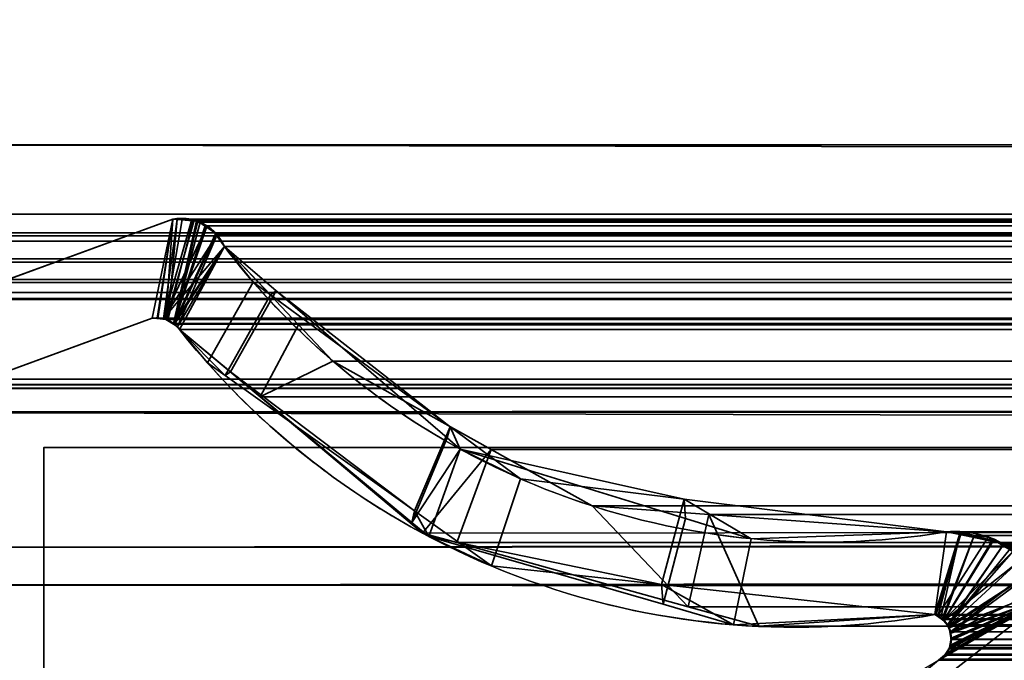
# Model space of a CAD drawing. Header units: millimetres. Extents: x -603 to 3703, y -120 to 249.
# Tile 882 of 1056: x 2491 to 2499, y -2 to 4. Entities that reach past the tile are written whole.
import ezdxf

# ---------------------------------------------------------------- set-up
doc = ezdxf.new("R2010")
doc.units = ezdxf.units.MM
doc.layers.add('151', color=7, linetype='Continuous', true_color=0xffffff)

# ---------------------------------------------------------------- blocks, each defined once
blk = doc.blocks.new('UG_SURFACE_003')
at = {"layer": '151', "color": 252, "linetype": 'Continuous', "lineweight": 35}
for points in [[(3702.5001, -30, 2213.0001), (3702.5001, 229.8, 2213.0001), (2297.4999, 229.8, 2213.0001), (2297.4999, -30, 2213.0001)], [(2447.5, -30, 2063), (2447.5, 229.8, 2063), (3552.5, 229.8, 2063), (3552.5, -30, 2063)]]:
    blk.add_3dface(points, dxfattribs=at)
blk = doc.blocks.new('UG_SURFACE_161')
at = {"layer": '151', "color": 43, "linetype": 'Continuous', "lineweight": 35}
for points in [[(2490.9999, 0, 2017), (2490.9999, -49, 2017), (3509.0001, -49, 2017), (3509.0001, 0, 2017)], [(2490.9999, 0, 2), (2530, 0, 951.5), (2556, 0, 948)], [(2556, 0, 948), (2582, 0, 951.5), (3509.0001, 0, 2), (2490.9999, 0, 2)], [(2490.9999, 0, 2), (2490.9999, 0, 2017), (2530, 0, 1186.5), (2530, 0, 951.5)], [(2490.9999, 0, 2017), (2556, 0, 1190.0001), (2530, 0, 1186.5)], [(2582, 0, 1186.5), (2556, 0, 1190.0001), (2490.9999, 0, 2017), (3509.0001, 0, 2017)], [(2490.9999, 0, 2017), (2490.9999, 0, 2), (2490.9999, -19.5, 23.5), (2490.9999, -19.5, 24.884)], [(2490.9999, -49, 2017), (2490.9999, 0, 2017), (2490.9999, -20.7324, 30.5), (2490.9999, -33.2676, 30.5)], [(2490.9999, -20.7324, 30.5), (2490.9999, 0, 2017), (2490.9999, -19.5, 24.884)], [(2490.9999, 0, 2), (3509.0001, 0, 2), (3509.0001, -2), (2490.9999, -2)], [(2490.9999, -19.5, 23.5), (2490.9999, 0, 2), (2490.9999, -2), (2490.9999, -23.5, 12.5)]]:
    blk.add_3dface(points, dxfattribs=at)
blk = doc.blocks.new('UG_SURFACE_223')
at = {"layer": '151', "color": 7, "linetype": 'Continuous', "lineweight": 35}
for points in [[(2490.2101, 1.295, -7), (2492.1267, 1.997, -7), (2491.9486, 1.1329, -7), (2490.4916, 0.5991, -7)], [(2490.4916, 0.5991, 2018.0085), (2491.9486, 1.1329, 2016.5515), (2492.1267, 1.997, 2016.3734), (2490.2101, 1.295, 2018.2898)], [(2492.1267, 1.997, -7), (2490.2101, 1.295, -7), (2490.2101, 1.295, 2018.2898), (2492.1267, 1.997, 2016.3734)], [(2491.9899, 1.1314, -7), (2491.9486, 1.1329, -7), (2492.1267, 1.997, -7)], [(2492.1267, 1.997, 2016.3734), (2491.9486, 1.1329, 2016.5515), (2491.9896, 1.1281, 2016.5102)], [(2491.9896, 1.1281, 2016.5102), (2492.0676, 1.119, 2016.4325), (2492.1267, 1.997, 2016.3734)], [(2492.1267, 1.997, -7), (2492.1646, 1.9963, -7), (2492.0466, 1.1294, -7), (2491.9899, 1.1314, -7)], [(2492.1646, 1.9963, -7), (2492.295, 1.9939, -7), (2492.0466, 1.1294, -7)], [(2492.0466, 1.1294, -7), (2492.295, 1.9939, -7), (2492.3027, 1.9904, -7), (2492.4245, 1.9346, -7)], [(2492.0676, 1.119, 2016.4325), (2492.0831, 1.1172, 2016.417), (2492.1644, 1.9939, 2016.3355), (2492.1267, 1.997, 2016.3734)], [(2492.0831, 1.1172, 2016.417), (2492.3029, 1.9825, 2016.197), (2492.1644, 1.9939, 2016.3355)], [(2492.3449, 1.979, 2016.1552), (2492.3029, 1.9825, 2016.197), (2492.0831, 1.1172, 2016.417), (2492.1339, 1.0806, 2016.366)], [(2492.1267, 1.997, -7), (2492.1267, 1.997, 2016.3734), (2492.1644, 1.9939, 2016.3355)], [(2492.1644, 1.9939, 2016.3355), (2492.1646, 1.9963, -7), (2492.1267, 1.997, -7)], [(2492.1339, 1.0806, 2016.366), (2492.4223, 1.9273, 2016.0775), (2492.3449, 1.979, 2016.1552)], [(2492.1646, 1.9963, -7), (2492.1644, 1.9939, 2016.3355), (2492.3029, 1.9825, 2016.197)], [(2492.3029, 1.9825, 2016.197), (2492.295, 1.9939, -7), (2492.1646, 1.9963, -7)], [(2492.3029, 1.9825, 2016.197), (2492.3027, 1.9904, -7), (2492.295, 1.9939, -7)], [(2492.3027, 1.9904, -7), (2492.3029, 1.9825, 2016.197), (2492.3449, 1.979, 2016.1552)], [(2492.3449, 1.979, 2016.1552), (2492.4245, 1.9346, -7), (2492.3027, 1.9904, -7)], [(2492.3449, 1.979, 2016.1552), (2492.4223, 1.9273, 2016.0775), (2492.4245, 1.9346, -7)], [(2492.4245, 1.9346, -7), (2492.4448, 1.9253, -7), (2492.5082, 1.8542, -7), (2492.0466, 1.1294, -7)], [(2492.5022, 1.8741, 2015.9976), (2492.4223, 1.9273, 2016.0775), (2492.1339, 1.0806, 2016.366)], [(2492.4448, 1.9253, -7), (2492.4245, 1.9346, -7), (2492.4223, 1.9273, 2016.0775)], [(2492.4448, 1.9253, -7), (2492.4223, 1.9273, 2016.0775), (2492.5022, 1.8741, 2015.9976)], [(2492.5022, 1.8741, 2015.9976), (2492.5082, 1.8542, -7), (2492.4448, 1.9253, -7)], [(2492.5082, 1.8542, -7), (2492.558, 1.7985, -7), (2492.5785, 1.7573, -7), (2492.0466, 1.1294, -7)], [(2492.1339, 1.0806, 2016.366), (2492.1675, 1.0564, 2016.3326), (2492.5129, 1.8578, 2015.9869), (2492.5022, 1.8741, 2015.9976)], [(2492.5785, 1.7573, 2015.9214), (2492.5129, 1.8578, 2015.9869), (2492.1675, 1.0564, 2016.3326)], [(2492.5022, 1.8741, 2015.9976), (2492.5129, 1.8578, 2015.9869), (2492.5082, 1.8542, -7)], [(2492.5082, 1.8542, -7), (2492.5129, 1.8578, 2015.9869), (2492.5785, 1.7573, 2015.9214)], [(2492.5785, 1.7573, 2015.9214), (2492.558, 1.7985, -7), (2492.5082, 1.8542, -7)], [(2492.1339, 1.0875, -7), (2492.0664, 1.12, -7), (2492.0466, 1.1294, -7), (2492.5785, 1.7573, -7)], [(2492.1358, 1.0858, -7), (2492.1339, 1.0875, -7), (2492.5785, 1.7573, -7)], [(2492.1856, 1.0331, -7), (2492.1358, 1.0858, -7), (2492.5785, 1.7573, -7)], [(2492.5785, 1.7573, 2015.9214), (2492.1675, 1.0564, 2016.3326), (2492.1856, 1.0331, 2016.3143)], [(2492.5785, 1.7573, -7), (2493.0296, 1.3698, -7), (2492.631, 0.6632, -7), (2492.1856, 1.0331, -7)], [(2492.1856, 1.0331, 2016.3143), (2492.4307, 0.7409, 2016.0694), (2492.831, 1.4475, 2015.6691), (2492.5785, 1.7573, 2015.9214)], [(2492.5785, 1.7573, 2015.9214), (2492.5785, 1.7573, -7), (2492.558, 1.7985, -7)], [(2492.5785, 1.7573, -7), (2492.831, 1.4475, 2015.6691), (2492.9812, 1.3368, 2015.5189)], [(2492.5785, 1.7573, -7), (2492.5785, 1.7573, 2015.9214), (2492.831, 1.4475, 2015.6691)], [(2492.9812, 1.3368, 2015.5189), (2493.0296, 1.3698, -7), (2492.5785, 1.7573, -7)], [(2492.9812, 1.3368, 2015.5189), (2492.831, 1.4475, 2015.6691), (2492.4307, 0.7409, 2016.0694), (2492.5845, 0.6308, 2015.9156)], [(2492.5845, 0.6308, 2015.9156), (2494.2389, -0.5532, 2014.2612), (2494.5498, 0.1813, 2013.9503), (2492.9812, 1.3368, 2015.5189)], [(2493.0296, 1.3698, -7), (2494.5252, 0.0846, -7), (2494.2164, -0.6536, -7), (2492.631, 0.6632, -7)], [(2493.0296, 1.3698, -7), (2492.9812, 1.3368, 2015.5189), (2494.5498, 0.1813, 2013.9503)], [(2494.5498, 0.1813, 2013.9503), (2494.5252, 0.0846, -7), (2493.0296, 1.3698, -7)], [(2491.9486, 1.1329, 2016.5515), (2490.4916, 0.5991, 2018.0085), (2490.4916, 0.5991, -7), (2491.9486, 1.1329, -7)], [(2491.9486, 1.1329, -7), (2491.9899, 1.1314, -7), (2491.9896, 1.1281, 2016.5102)], [(2491.9896, 1.1281, 2016.5102), (2491.9486, 1.1329, 2016.5515), (2491.9486, 1.1329, -7)], [(2492.0676, 1.119, 2016.4325), (2491.9896, 1.1281, 2016.5102), (2491.9899, 1.1314, -7)], [(2491.9899, 1.1314, -7), (2492.0466, 1.1294, -7), (2492.0676, 1.119, 2016.4325)], [(2492.0466, 1.1294, -7), (2492.0664, 1.12, -7), (2492.0676, 1.119, 2016.4325)], [(2492.0664, 1.12, -7), (2492.1339, 1.0875, -7), (2492.1339, 1.0806, 2016.366)], [(2492.1339, 1.0806, 2016.366), (2492.0831, 1.1172, 2016.417), (2492.0664, 1.12, -7)], [(2492.0831, 1.1172, 2016.417), (2492.0676, 1.119, 2016.4325), (2492.0664, 1.12, -7)], [(2492.1339, 1.0875, -7), (2492.1358, 1.0858, -7), (2492.1339, 1.0806, 2016.366)], [(2492.1675, 1.0564, 2016.3326), (2492.1339, 1.0806, 2016.366), (2492.1358, 1.0858, -7)], [(2492.1358, 1.0858, -7), (2492.1856, 1.0331, -7), (2492.1856, 1.0331, 2016.3143)], [(2492.1856, 1.0331, 2016.3143), (2492.1675, 1.0564, 2016.3326), (2492.1358, 1.0858, -7)], [(2492.1856, 1.0331, -7), (2492.631, 0.6632, -7), (2492.5845, 0.6308, 2015.9156)], [(2492.5845, 0.6308, 2015.9156), (2492.4307, 0.7409, 2016.0694), (2492.1856, 1.0331, -7)], [(2492.4307, 0.7409, 2016.0694), (2492.1856, 1.0331, 2016.3143), (2492.1856, 1.0331, -7)], [(2494.2389, -0.5532, 2014.2612), (2492.5845, 0.6308, 2015.9156), (2492.631, 0.6632, -7)], [(2492.631, 0.6632, -7), (2494.2164, -0.6536, -7), (2494.2389, -0.5532, 2014.2612)], [(2494.2389, -0.5532, 2014.2612), (2494.9107, -1.0341, 2013.5894), (2495.1656, -0.2724, 2013.3343), (2494.5498, 0.1813, 2013.9503)], [(2494.6392, -0.0133, -7), (2494.5252, 0.0846, -7), (2494.5498, 0.1813, 2013.9503)], [(2494.6392, -0.0133, -7), (2494.5498, 0.1813, 2013.9503), (2495.1656, -0.2724, 2013.3343)], [(2494.5252, 0.0846, -7), (2494.6392, -0.0133, -7), (2494.2164, -0.6536, -7)], [(2494.3638, -0.7759, -7), (2494.2164, -0.6536, -7), (2494.6392, -0.0133, -7)], [(2494.6392, -0.0133, -7), (2496.6075, -0.6191, -7), (2496.4116, -1.369, -7), (2494.3638, -0.7759, -7)], [(2494.6392, -0.0133, -7), (2495.1656, -0.2724, 2013.3343), (2496.5956, -0.4504, 2011.9042)], [(2496.5956, -0.4504, 2011.9042), (2496.6075, -0.6191, -7), (2494.6392, -0.0133, -7)], [(2502.7764, -0.597, -7), (2495.3995, -4.6975, -7), (2499.7902, -1.2961, -7), (2501.9057, -0.0688, -7)], [(2501.9057, -0.0688, 2006.5944), (2499.7902, -1.2961, 2008.7097), (2495.3995, -4.6975, 2013.1006), (2502.7764, -0.597, 2005.7235)], [(2496.5956, -0.4504, 2011.9042), (2495.1656, -0.2724, 2013.3343), (2494.9107, -1.0341, 2013.5894), (2496.3982, -1.1969, 2012.1019)], [(2496.3982, -1.1969, 2012.1019), (2498.7857, -1.4582, 2009.7144), (2498.8875, -0.7357, 2009.6123), (2496.5956, -0.4504, 2011.9042)], [(2497.1807, -0.7956, -7), (2496.5956, -0.4504, 2011.9042), (2498.8875, -0.7357, 2009.6123)], [(2497.1807, -0.7956, -7), (2496.6075, -0.6191, -7), (2496.5956, -0.4504, 2011.9042)], [(2494.2389, -0.5532, 2014.2612), (2494.2164, -0.6536, -7), (2494.3638, -0.7759, -7)], [(2494.9107, -1.0341, 2013.5894), (2494.2389, -0.5532, 2014.2612), (2494.3638, -0.7759, -7)], [(2502.7764, -0.597, 2005.7235), (2495.3995, -4.6975, 2013.1006), (2495.3995, -4.6975, -7), (2502.7764, -0.597, -7)], [(2496.6075, -0.6191, -7), (2497.1807, -0.7956, -7), (2497.026, -1.547, -7), (2496.4116, -1.369, -7)], [(2498.7857, -1.4582, -7), (2497.026, -1.547, -7), (2497.1807, -0.7956, -7), (2498.8875, -0.7357, -7)], [(2498.8875, -0.7357, 2009.6123), (2498.8875, -0.7357, -7), (2497.1807, -0.7956, -7)], [(2498.8875, -0.7357, -7), (2499.0034, -0.7501, -7), (2498.7857, -1.4582, -7)], [(2499.0027, -0.7599, 2009.4972), (2498.8875, -0.7357, 2009.6123), (2498.7857, -1.4582, 2009.7144), (2498.8103, -1.4716, 2009.6898)], [(2498.8086, -1.473, -7), (2498.7857, -1.4582, -7), (2499.0034, -0.7501, -7), (2499.2521, -0.781, -7)], [(2498.8103, -1.4716, 2009.6898), (2498.8375, -1.4864, 2009.6624), (2499.0027, -0.7599, 2009.4972)], [(2499.2917, -0.8206, 2009.2084), (2499.0027, -0.7599, 2009.4972), (2498.8375, -1.4864, 2009.6624), (2498.8632, -1.5149, 2009.6366)], [(2498.8875, -0.7357, -7), (2498.8875, -0.7357, 2009.6123), (2499.0027, -0.7599, 2009.4972)], [(2499.0027, -0.7599, 2009.4972), (2499.0034, -0.7501, -7), (2498.8875, -0.7357, -7)], [(2499.0034, -0.7501, -7), (2499.0027, -0.7599, 2009.4972), (2499.2917, -0.8206, 2009.2084)], [(2499.2917, -0.8206, 2009.2084), (2499.2521, -0.781, -7), (2499.0034, -0.7501, -7)], [(2494.3638, -0.7759, -7), (2496.4116, -1.369, -7), (2496.3982, -1.1969, 2012.1019)], [(2496.3982, -1.1969, 2012.1019), (2494.9107, -1.0341, 2013.5894), (2494.3638, -0.7759, -7)], [(2498.8627, -1.508, -7), (2498.8086, -1.473, -7), (2499.2521, -0.781, -7), (2499.29, -0.8036, -7)], [(2499.29, -0.8036, -7), (2499.4669, -0.9082, -7), (2498.8627, -1.508, -7)], [(2499.3875, -0.8407, 2009.1126), (2499.2917, -0.8206, 2009.2084), (2498.8632, -1.5149, 2009.6366), (2498.898, -1.5535, 2009.6018)], [(2498.898, -1.5535, 2009.6018), (2499.4726, -0.9008, 2009.0272), (2499.3875, -0.8407, 2009.1126)], [(2499.2917, -0.8206, 2009.2084), (2499.29, -0.8036, -7), (2499.2521, -0.781, -7)], [(2499.29, -0.8036, -7), (2499.2917, -0.8206, 2009.2084), (2499.3875, -0.8407, 2009.1126)], [(2499.3875, -0.8407, 2009.1126), (2499.4669, -0.9082, -7), (2499.29, -0.8036, -7)], [(2499.3875, -0.8407, 2009.1126), (2499.4726, -0.9008, 2009.0272), (2499.4669, -0.9082, -7)], [(2498.8651, -1.5112, -7), (2498.8627, -1.508, -7), (2499.4669, -0.9082, -7), (2499.5604, -0.9635, -7)], [(2499.5553, -0.9589, 2008.9447), (2499.4726, -0.9008, 2009.0272), (2498.898, -1.5535, 2009.6018), (2498.9021, -1.5635, 2009.598)], [(2499.5604, -0.9635, -7), (2499.6469, -1.0803, -7), (2498.9014, -1.5638, -7), (2498.8651, -1.5112, -7)], [(2499.6517, -1.0837, 2008.8484), (2499.5553, -0.9589, 2008.9447), (2498.9021, -1.5635, 2009.598), (2498.9238, -1.6191, 2009.5763)], [(2499.6469, -1.0803, -7), (2498.9095, -1.5754, -7), (2498.9014, -1.5638, -7)], [(2499.6469, -1.0803, -7), (2499.7668, -1.2421, -7), (2498.9095, -1.5754, -7)], [(2498.9238, -1.6191, 2009.5763), (2499.7544, -1.217, 2008.7454), (2499.6517, -1.0837, 2008.8484)], [(2496.3982, -1.1969, 2012.1019), (2496.4116, -1.369, -7), (2497.026, -1.547, -7)], [(2498.7857, -1.4582, 2009.7144), (2496.3982, -1.1969, 2012.1019), (2497.026, -1.547, -7)], [(2498.9197, -1.623, -7), (2498.9095, -1.5754, -7), (2499.7668, -1.2421, -7), (2499.7902, -1.2961, -7)], [(2499.7902, -1.2961, 2008.7097), (2499.7544, -1.217, 2008.7454), (2498.9238, -1.6191, 2009.5763), (2498.924, -1.622, 2009.5761)], [(2498.8174, -1.8586, -7), (2498.8632, -1.8237, -7), (2499.7902, -1.2961, -7), (2495.3995, -4.6975, -7)], [(2495.3995, -4.6975, 2013.1006), (2499.7902, -1.2961, 2008.7097), (2498.8174, -1.8586, 2009.6824)], [(2498.8682, -1.813, 2009.6316), (2498.8174, -1.8586, 2009.6824), (2499.7902, -1.2961, 2008.7097)], [(2499.7902, -1.2961, -7), (2498.8632, -1.8237, -7), (2498.8685, -1.8157, -7)], [(2499.7902, -1.2961, 2008.7097), (2498.8861, -1.7971, 2009.614), (2498.8682, -1.813, 2009.6316)], [(2498.8685, -1.8157, -7), (2498.9028, -1.763, -7), (2499.7902, -1.2961, -7)], [(2498.9045, -1.7635, 2009.5956), (2498.8861, -1.7971, 2009.614), (2499.7902, -1.2961, 2008.7097)], [(2498.9028, -1.763, -7), (2498.9142, -1.7456, -7), (2499.7902, -1.2961, -7)], [(2499.7902, -1.2961, 2008.7097), (2498.9142, -1.7456, 2009.5859), (2498.9045, -1.7635, 2009.5956)], [(2499.7902, -1.2961, -7), (2498.9142, -1.7456, -7), (2498.9257, -1.6816, -7), (2498.9288, -1.6645, -7)], [(2499.7902, -1.2961, 2008.7097), (2498.9283, -1.6826, 2009.5718), (2498.9142, -1.7456, 2009.5859)], [(2499.7902, -1.2961, -7), (2498.9288, -1.6645, -7), (2498.9197, -1.623, -7)], [(2498.924, -1.622, 2009.5761), (2498.9283, -1.6821, 2009.5718), (2498.9283, -1.6826, 2009.5718), (2499.7902, -1.2961, 2008.7097)], [(2497.026, -1.547, -7), (2498.7857, -1.4582, -7), (2498.7857, -1.4582, 2009.7144)], [(2498.7857, -1.4582, -7), (2498.8086, -1.473, -7), (2498.8103, -1.4716, 2009.6898)], [(2498.8103, -1.4716, 2009.6898), (2498.7857, -1.4582, 2009.7144), (2498.7857, -1.4582, -7)], [(2498.8375, -1.4864, 2009.6624), (2498.8103, -1.4716, 2009.6898), (2498.8086, -1.473, -7)], [(2498.8086, -1.473, -7), (2498.8627, -1.508, -7), (2498.8632, -1.5149, 2009.6366)], [(2498.8632, -1.5149, 2009.6366), (2498.8375, -1.4864, 2009.6624), (2498.8086, -1.473, -7)], [(2498.8627, -1.508, -7), (2498.8651, -1.5112, -7), (2498.8632, -1.5149, 2009.6366)], [(2498.898, -1.5535, 2009.6018), (2498.8632, -1.5149, 2009.6366), (2498.8651, -1.5112, -7)], [(2498.8651, -1.5112, -7), (2498.9014, -1.5638, -7), (2498.9021, -1.5635, 2009.598)], [(2498.9021, -1.5635, 2009.598), (2498.898, -1.5535, 2009.6018), (2498.8651, -1.5112, -7)], [(2498.9238, -1.6191, 2009.5763), (2498.9021, -1.5635, 2009.598), (2498.9014, -1.5638, -7)], [(2498.9014, -1.5638, -7), (2498.9095, -1.5754, -7), (2498.924, -1.622, 2009.5761)], [(2498.924, -1.622, 2009.5761), (2498.9238, -1.6191, 2009.5763), (2498.9014, -1.5638, -7)], [(2498.9095, -1.5754, -7), (2498.9197, -1.623, -7), (2498.924, -1.622, 2009.5761)], [(2498.9283, -1.6821, 2009.5718), (2498.924, -1.622, 2009.5761), (2498.9197, -1.623, -7)], [(2498.9197, -1.623, -7), (2498.9288, -1.6645, -7), (2498.9283, -1.6821, 2009.5718)], [(2498.9283, -1.6826, 2009.5718), (2498.9257, -1.6816, -7), (2498.9142, -1.7456, -7)], [(2498.9142, -1.7456, -7), (2498.9142, -1.7456, 2009.5859), (2498.9283, -1.6826, 2009.5718)], [(2498.9288, -1.6645, -7), (2498.9257, -1.6816, -7), (2498.9283, -1.6821, 2009.5718)], [(2498.9283, -1.6826, 2009.5718), (2498.9283, -1.6821, 2009.5718), (2498.9257, -1.6816, -7)], [(2498.8685, -1.8157, -7), (2498.8682, -1.813, 2009.6316), (2498.8861, -1.7971, 2009.614)], [(2498.8861, -1.7971, 2009.614), (2498.9028, -1.763, -7), (2498.8685, -1.8157, -7)], [(2498.8861, -1.7971, 2009.614), (2498.9045, -1.7635, 2009.5956), (2498.9028, -1.763, -7)], [(2498.9028, -1.763, -7), (2498.9045, -1.7635, 2009.5956), (2498.9142, -1.7456, 2009.5859)], [(2498.9142, -1.7456, 2009.5859), (2498.9142, -1.7456, -7), (2498.9028, -1.763, -7)], [(2498.8174, -1.8586, -7), (2498.8174, -1.8586, 2009.6824), (2498.8682, -1.813, 2009.6316)], [(2498.8682, -1.813, 2009.6316), (2498.8632, -1.8237, -7), (2498.8174, -1.8586, -7)], [(2498.8682, -1.813, 2009.6316), (2498.8685, -1.8157, -7), (2498.8632, -1.8237, -7)]]:
    blk.add_3dface(points, dxfattribs=at)
blk = doc.blocks.new('UG_SURFACE_224')
at = {"layer": '151', "color": 7, "linetype": 'Continuous', "lineweight": 35}
for points in [[(3511.6749, 2.6459, 2020.175), (3511.6284, 5.9608, 2020.1285), (2488.3716, 5.9608, 2020.1285), (2488.3251, 2.6459, 2020.175)], [(2489.295, 2.0412, 2019.2049), (2489.3775, 4.9715, 2019.1224), (3510.6225, 4.9715, 2019.1224), (3510.705, 2.0412, 2019.2049)], [(3511.6694, 1.0733, 2020.1695), (2488.3251, 2.6459, 2020.175), (2488.239, 0.3112, 2020.261)], [(3511.6694, 1.0733, 2020.1695), (3511.6749, 2.6459, 2020.175), (2488.3251, 2.6459, 2020.175)], [(2489.295, 2.0412, 2019.2049), (3510.7012, 1.9603, 2019.2013), (3510.6883, 1.8784, 2019.1882)], [(2489.295, 2.0412, 2019.2049), (3510.705, 2.0412, 2019.2049), (3510.7012, 1.9603, 2019.2013)], [(3510.6883, 1.8784, 2019.1882), (2489.3117, 1.8784, 2019.1882), (2489.295, 2.0412, 2019.2049)], [(2490.2101, 1.295, 2018.2898), (2492.1267, 1.997, 2016.3734), (2491.9486, 1.1329, 2016.5515), (2490.4916, 0.5991, 2018.0085)], [(2492.1267, 1.997, 2016.3734), (2490.2101, 1.295, 2018.2898), (3509.7899, 1.295, 2018.2898), (3507.8733, 1.997, 2016.3734)], [(2491.9968, 1.1297, 2016.5033), (2491.9486, 1.1329, 2016.5515), (2492.1267, 1.997, 2016.3734)], [(2492.1267, 1.997, 2016.3734), (2492.209, 1.9934, 2016.2911), (2492.0607, 1.1255, 2016.4394), (2491.9968, 1.1297, 2016.5033)], [(2492.0692, 1.1208, 2016.4309), (2492.0607, 1.1255, 2016.4394), (2492.209, 1.9934, 2016.2911), (2492.3151, 1.9887, 2016.1848)], [(2492.3151, 1.9887, 2016.1848), (2492.3339, 1.982, 2016.166), (2492.1334, 1.0854, 2016.3665), (2492.0692, 1.1208, 2016.4309)], [(2492.1267, 1.997, 2016.3734), (3507.8733, 1.997, 2016.3734), (3507.7932, 2.0043, 2016.2933)], [(2492.209, 1.9934, 2016.2911), (2492.1267, 1.997, 2016.3734), (3507.7932, 2.0043, 2016.2933)], [(2492.3339, 1.982, 2016.166), (2492.3661, 1.9704, 2016.1338), (2492.1334, 1.0854, 2016.3665)], [(3507.7932, 2.0043, 2016.2933), (3507.791, 2.0038, 2016.2911), (2492.209, 1.9934, 2016.2911)], [(2492.3151, 1.9887, 2016.1848), (2492.209, 1.9934, 2016.2911), (3507.791, 2.0038, 2016.2911)], [(2492.3151, 1.9887, 2016.1848), (3507.791, 2.0038, 2016.2911), (3507.6666, 1.974, 2016.1667)], [(3507.6666, 1.974, 2016.1667), (2492.3339, 1.982, 2016.166), (2492.3151, 1.9887, 2016.1848)], [(2492.3661, 1.9704, 2016.1338), (2492.3339, 1.982, 2016.166), (3507.6666, 1.974, 2016.1667)], [(2492.1334, 1.0854, 2016.3665), (2492.3661, 1.9704, 2016.1338), (2492.4116, 1.9378, 2016.0885)], [(2492.4116, 1.9378, 2016.0885), (2492.5065, 1.8695, 2015.9934), (2492.1434, 1.08, 2016.3567), (2492.1334, 1.0854, 2016.3665)], [(2492.3661, 1.9704, 2016.1338), (3507.6666, 1.974, 2016.1667), (3507.6149, 1.9616, 2016.115)], [(3507.6149, 1.9616, 2016.115), (2492.4116, 1.9378, 2016.0885), (2492.3661, 1.9704, 2016.1338)], [(3507.6149, 1.9616, 2016.115), (3507.5877, 1.941, 2016.0878), (2492.4116, 1.9378, 2016.0885)], [(2492.5065, 1.8695, 2015.9934), (2492.4116, 1.9378, 2016.0885), (3507.5877, 1.941, 2016.0878)], [(2492.5065, 1.8695, 2015.9934), (3507.5877, 1.941, 2016.0878), (3507.4935, 1.8695, 2015.9934)], [(2489.3117, 1.8784, 2019.1882), (3510.6883, 1.8784, 2019.1882), (3510.6795, 1.8545, 2019.1793)], [(3510.6795, 1.8545, 2019.1793), (2489.3186, 1.8526, 2019.1815), (2489.3117, 1.8784, 2019.1882)], [(2489.3308, 1.8061, 2019.1691), (2489.3186, 1.8526, 2019.1815), (3510.6795, 1.8545, 2019.1793)], [(2489.3308, 1.8061, 2019.1691), (3510.6795, 1.8545, 2019.1793), (3510.6115, 1.6712, 2019.1114)], [(2492.1434, 1.08, 2016.3567), (2492.5065, 1.8695, 2015.9934), (2492.5086, 1.8664, 2015.9914), (2492.5785, 1.7573, 2015.9214)], [(3507.4935, 1.8695, 2015.9934), (2492.5086, 1.8664, 2015.9914), (2492.5065, 1.8695, 2015.9934)], [(3507.4935, 1.8695, 2015.9934), (3507.4914, 1.8664, 2015.9914), (2492.5086, 1.8664, 2015.9914)], [(2492.5086, 1.8664, 2015.9914), (3507.4914, 1.8664, 2015.9914), (3507.4215, 1.7573, 2015.9214), (2492.5785, 1.7573, 2015.9214)], [(2489.3308, 1.8061, 2019.1691), (3510.6115, 1.6712, 2019.1114), (3510.5958, 1.6501, 2019.0959)], [(3510.5958, 1.6501, 2019.0959), (2489.4049, 1.6499, 2019.0949), (2489.3308, 1.8061, 2019.1691)], [(2492.1856, 1.0331, 2016.3143), (2492.1434, 1.08, 2016.3567), (2492.5785, 1.7573, 2015.9214)], [(2492.5785, 1.7573, 2015.9214), (2493.2246, 1.0746, 2015.2755), (2492.8894, 0.4432, 2015.6107), (2492.1856, 1.0331, 2016.3143)], [(2492.5785, 1.7573, 2015.9214), (3507.4215, 1.7573, 2015.9214), (3506.7754, 1.0746, 2015.2755), (2493.2246, 1.0746, 2015.2755)], [(2489.4049, 1.6499, 2019.0949), (3510.5958, 1.6501, 2019.0959), (3510.493, 1.5104, 2018.9931)], [(2489.4185, 1.6214, 2019.0816), (2489.4049, 1.6499, 2019.0949), (3510.493, 1.5104, 2018.9931)], [(2489.4185, 1.6214, 2019.0816), (3510.493, 1.5104, 2018.9931), (3510.4425, 1.4749, 2018.9426)], [(3510.4425, 1.4749, 2018.9426), (2489.5568, 1.4693, 2018.9433), (2489.4185, 1.6214, 2019.0816)], [(2489.579, 1.4448, 2018.9211), (2489.5568, 1.4693, 2018.9433), (3510.4425, 1.4749, 2018.9426)], [(2489.579, 1.4448, 2018.9211), (3510.4425, 1.4749, 2018.9426), (3510.2572, 1.3446, 2018.7571)], [(2489.579, 1.4448, 2018.9211), (3510.2572, 1.3446, 2018.7571), (3510.2487, 1.3429, 2018.7485)], [(3510.2487, 1.3429, 2018.7485), (2489.7542, 1.3555, 2018.7457), (2489.579, 1.4448, 2018.9211)], [(2489.8539, 1.3048, 2018.6462), (2489.7542, 1.3555, 2018.7457), (3510.2487, 1.3429, 2018.7485)], [(2489.97, 1.3016, 2018.5301), (2489.8539, 1.3048, 2018.6462), (3510.2487, 1.3429, 2018.7485)], [(3510.2487, 1.3429, 2018.7485), (3510.0288, 1.3001, 2018.5287), (2489.97, 1.3016, 2018.5301)], [(2489.97, 1.3016, 2018.5301), (3510.0288, 1.3001, 2018.5287), (3509.9199, 1.2788, 2018.42)], [(2490.2101, 1.295, 2018.2898), (2489.97, 1.3016, 2018.5301), (3509.9199, 1.2788, 2018.42)], [(3509.9199, 1.2788, 2018.42), (3509.7899, 1.295, 2018.2898), (2490.2101, 1.295, 2018.2898)], [(3508.0514, 1.1329, 2016.5515), (3509.5084, 0.5991, 2018.0085), (2490.4916, 0.5991, 2018.0085), (2491.9486, 1.1329, 2016.5515)], [(3508.0514, 1.1329, 2016.5515), (2491.9486, 1.1329, 2016.5515), (2491.9968, 1.1297, 2016.5033)], [(3508.0011, 1.1363, 2016.5012), (2491.9968, 1.1297, 2016.5033), (2492.0607, 1.1255, 2016.4394)], [(3508.0011, 1.1363, 2016.5012), (3508.003, 1.1361, 2016.5031), (2491.9968, 1.1297, 2016.5033)], [(2491.9968, 1.1297, 2016.5033), (3508.003, 1.1361, 2016.5031), (3508.0514, 1.1329, 2016.5515)], [(2492.0607, 1.1255, 2016.4394), (3507.9315, 1.1144, 2016.4313), (3508.0011, 1.1363, 2016.5012)], [(2492.0607, 1.1255, 2016.4394), (2492.0692, 1.1208, 2016.4309), (3507.9315, 1.1144, 2016.4313)], [(3507.8826, 1.0991, 2016.3825), (2492.0692, 1.1208, 2016.4309), (2492.1334, 1.0854, 2016.3665)], [(3507.8826, 1.0991, 2016.3825), (3507.9315, 1.1144, 2016.4313), (2492.0692, 1.1208, 2016.4309)], [(2488.239, 0.3112, 2020.261), (3511.7145, 0.3101, 2020.2143), (3511.6694, 1.0733, 2020.1695)], [(2492.1334, 1.0854, 2016.3665), (3507.8673, 1.0844, 2016.3674), (3507.8826, 1.0991, 2016.3825)], [(3507.8673, 1.0844, 2016.3674), (2492.1334, 1.0854, 2016.3665), (2492.1434, 1.08, 2016.3567)], [(2492.1434, 1.08, 2016.3567), (3507.8144, 1.0331, 2016.3143), (3507.8673, 1.0844, 2016.3674)], [(2492.1434, 1.08, 2016.3567), (2492.1856, 1.0331, 2016.3143), (3507.8144, 1.0331, 2016.3143)], [(3507.8144, 1.0331, 2016.3143), (2492.1856, 1.0331, 2016.3143), (2492.8894, 0.4432, 2015.6107)], [(2493.2246, 1.0746, 2015.2755), (2493.5248, 0.7572, 2014.9751), (2492.8894, 0.4432, 2015.6107)], [(2492.8894, 0.4432, 2015.6107), (3507.1428, 0.3426, 2015.6429), (3507.8144, 1.0331, 2016.3143)], [(2493.5248, 0.7572, 2014.9751), (2493.2246, 1.0746, 2015.2755), (3506.7754, 1.0746, 2015.2755)], [(2493.5248, 0.7572, 2014.9751), (3506.7754, 1.0746, 2015.2755), (3506.4752, 0.7572, 2014.9751)], [(2494.3078, -0.7461, 2014.1921), (2492.8894, 0.4432, 2015.6107), (2493.5248, 0.7572, 2014.9751), (2494.9093, -0.0163, 2013.5906)], [(3506.4752, 0.7572, 2014.9751), (3505.0907, -0.0163, 2013.5906), (2494.9093, -0.0163, 2013.5906), (2493.5248, 0.7572, 2014.9751)], [(2489.2697, -0.872, 2019.2304), (3510.6926, 0.5499, 2019.1925), (3510.6869, -0.4242, 2019.187)], [(2489.2697, -0.872, 2019.2304), (2489.3074, 0.5499, 2019.1925), (3510.6926, 0.5499, 2019.1925)], [(2489.3124, 0.5521, 2019.1877), (3510.6876, 0.5521, 2019.1877), (3510.6926, 0.5499, 2019.1925), (2489.3074, 0.5499, 2019.1925)], [(3510.6852, 0.5531, 2019.1853), (2489.3124, 0.5521, 2019.1877), (2489.3148, 0.5531, 2019.1853)], [(3510.6852, 0.5531, 2019.1853), (3510.6876, 0.5521, 2019.1877), (2489.3124, 0.5521, 2019.1877)], [(2489.3148, 0.5531, 2019.1853), (2489.3208, 0.5528, 2019.1793), (3510.6792, 0.5528, 2019.1793)], [(3510.6792, 0.5528, 2019.1793), (3510.6852, 0.5531, 2019.1853), (2489.3148, 0.5531, 2019.1853)], [(2489.3208, 0.5528, 2019.1793), (2489.3408, 0.5518, 2019.1593), (3510.6595, 0.5519, 2019.1593)], [(3510.6595, 0.5519, 2019.1593), (3510.6792, 0.5528, 2019.1793), (2489.3208, 0.5528, 2019.1793)], [(3510.607, 0.5496, 2019.1071), (3510.6595, 0.5519, 2019.1593), (2489.3408, 0.5518, 2019.1593)], [(2489.3408, 0.5518, 2019.1593), (2489.3932, 0.5493, 2019.1069), (3510.607, 0.5496, 2019.1071)], [(3509.9823, 0.5216, 2018.4824), (3510.607, 0.5496, 2019.1071), (2489.3932, 0.5493, 2019.1069)], [(2489.3932, 0.5493, 2019.1069), (2490.0184, 0.5189, 2018.4815), (3509.9823, 0.5216, 2018.4824)], [(3509.8991, 0.5179, 2018.3992), (3509.9823, 0.5216, 2018.4824), (2490.0184, 0.5189, 2018.4815)], [(3509.8991, 0.5179, 2018.3992), (2490.0184, 0.5189, 2018.4815), (2490.077, 0.516, 2018.4231)], [(2490.077, 0.516, 2018.4231), (3509.5084, 0.5991, 2018.0085), (3509.8991, 0.5179, 2018.3992)], [(2490.077, 0.516, 2018.4231), (2490.4916, 0.5991, 2018.0085), (3509.5084, 0.5991, 2018.0085)], [(3506.8426, 0.0339, 2015.3425), (2492.8894, 0.4432, 2015.6107), (2494.3078, -0.7461, 2014.1921)], [(3506.8426, 0.0339, 2015.3425), (3507.1428, 0.3426, 2015.6429), (2492.8894, 0.4432, 2015.6107)], [(3511.8573, -2.122, 2020.3571), (2488.239, 0.3112, 2020.261), (2488.1506, -2.0889, 2020.3493)], [(3511.8573, -2.122, 2020.3571), (3511.7145, 0.3101, 2020.2143), (2488.239, 0.3112, 2020.261)], [(3506.8426, 0.0339, 2015.3425), (2494.3078, -0.7461, 2014.1921), (2494.6098, -0.8298, 2013.8903)], [(2494.6098, -0.8298, 2013.8903), (3505.3685, -0.7656, 2013.8683), (3506.8426, 0.0339, 2015.3425)], [(2494.9093, -0.0163, 2013.5906), (2494.6098, -0.8298, 2013.8903), (2494.3078, -0.7461, 2014.1921)], [(2494.9093, -0.0163, 2013.5906), (2495.7919, -0.5094, 2012.7079), (2496.6304, -1.3901, 2011.8697), (2494.6098, -0.8298, 2013.8903)], [(2494.9093, -0.0163, 2013.5906), (3505.0907, -0.0163, 2013.5906), (3504.2081, -0.5094, 2012.7079)], [(2495.7919, -0.5094, 2012.7079), (2494.9093, -0.0163, 2013.5906), (3504.2081, -0.5094, 2012.7079)], [(2502.7764, -0.597, 2005.7235), (2495.3995, -4.6975, 2013.1006), (2499.7902, -1.2961, 2008.7097), (2501.9057, -0.0688, 2006.5944)], [(3510.6869, -0.4242, 2019.187), (2489.1946, -1.1994, 2019.3052), (2489.2697, -0.872, 2019.2304)], [(3510.6869, -0.4242, 2019.187), (3510.7999, -1.207, 2019.2997), (2489.1946, -1.1994, 2019.3052)], [(2496.6304, -1.3901, 2011.8697), (2495.7919, -0.5094, 2012.7079), (2496.809, -0.5838, 2011.6911)], [(3504.2081, -0.5094, 2012.7079), (3503.191, -0.5838, 2011.6911), (2496.809, -0.5838, 2011.6911), (2495.7919, -0.5094, 2012.7079)], [(3497.2236, -0.597, 2005.7235), (3504.6005, -4.6975, 2013.1006), (2495.3995, -4.6975, 2013.1006), (2502.7764, -0.597, 2005.7235)], [(2497.2458, -1.5607, 2011.2543), (2496.6304, -1.3901, 2011.8697), (2496.809, -0.5838, 2011.6911)], [(2496.809, -0.5838, 2011.6911), (2498.8875, -0.7357, 2009.6123), (2498.7857, -1.4582, 2009.7144), (2497.2458, -1.5607, 2011.2543)], [(2496.809, -0.5838, 2011.6911), (3503.191, -0.5838, 2011.6911), (3501.1125, -0.7357, 2009.6123), (2498.8875, -0.7357, 2009.6123)], [(3504.4417, -1.2682, 2012.9418), (3505.3685, -0.7656, 2013.8683), (2494.6098, -0.8298, 2013.8903)], [(2498.7929, -1.4627, 2009.7072), (2498.7857, -1.4582, 2009.7144), (2498.8875, -0.7357, 2009.6123), (2499.0184, -0.7343, 2009.4814)], [(2498.8482, -1.4972, 2009.6517), (2498.7929, -1.4627, 2009.7072), (2499.0184, -0.7343, 2009.4814), (2499.1286, -0.7667, 2009.3715)], [(2499.1286, -0.7667, 2009.3715), (2498.8577, -1.5032, 2009.6421), (2498.8482, -1.4972, 2009.6517)], [(2498.894, -1.549, 2009.6059), (2498.8577, -1.5032, 2009.6421), (2499.1286, -0.7667, 2009.3715), (2499.3875, -0.8429, 2009.1124)], [(2499.0184, -0.7343, 2009.4814), (2498.8875, -0.7357, 2009.6123), (3501.1125, -0.7357, 2009.6123)], [(2499.0184, -0.7343, 2009.4814), (3501.1125, -0.7357, 2009.6123), (3500.8707, -0.7732, 2009.3706)], [(3500.8707, -0.7732, 2009.3706), (2499.1286, -0.7667, 2009.3715), (2499.0184, -0.7343, 2009.4814)], [(2499.1286, -0.7667, 2009.3715), (3500.8707, -0.7732, 2009.3706), (3500.6986, -0.7998, 2009.1984)], [(3500.6986, -0.7998, 2009.1984), (2499.3875, -0.8429, 2009.1124), (2499.1286, -0.7667, 2009.3715)], [(2494.6098, -0.8298, 2013.8903), (2496.6304, -1.3901, 2011.8697), (3503.3801, -1.3307, 2011.8802)], [(3503.3801, -1.3307, 2011.8802), (3504.4417, -1.2682, 2012.9418), (2494.6098, -0.8298, 2013.8903)], [(2499.3875, -0.8429, 2009.1124), (2498.8995, -1.5558, 2009.6006), (2498.894, -1.549, 2009.6059)], [(2499.3875, -0.8429, 2009.1124), (2499.3958, -0.8454, 2009.104), (2499.4433, -0.8845, 2009.0568), (2498.8995, -1.5558, 2009.6006)], [(3500.6986, -0.7998, 2009.1984), (3500.6156, -0.854, 2009.1157), (2499.3875, -0.8429, 2009.1124)], [(2499.3958, -0.8454, 2009.104), (2499.3875, -0.8429, 2009.1124), (3500.6156, -0.854, 2009.1157)], [(2498.9216, -1.6106, 2009.5782), (2498.8995, -1.5558, 2009.6006), (2499.4433, -0.8845, 2009.0568), (2499.645, -1.0515, 2008.8551)], [(2499.645, -1.0515, 2008.8551), (2499.6467, -1.0545, 2008.8532), (2498.9216, -1.6106, 2009.5782)], [(2499.6467, -1.0545, 2008.8532), (2499.7902, -1.2961, 2008.7097), (2498.9216, -1.6106, 2009.5782)], [(3510.9131, -1.9929, 2019.413), (2488.6754, -3.4655, 2019.8245), (2489.1946, -1.1994, 2019.3052)], [(2489.1946, -1.1994, 2019.3052), (3510.7999, -1.207, 2019.2997), (3510.9131, -1.9929, 2019.413)], [(2498.8174, -1.8586, 2009.6824), (2498.8348, -1.8474, 2009.665), (2499.7902, -1.2961, 2008.7097), (2495.3995, -4.6975, 2013.1006)], [(3503.3801, -1.3307, 2011.8802), (2496.6304, -1.3901, 2011.8697), (2497.2458, -1.5607, 2011.2543)], [(3503.3801, -1.3307, 2011.8802), (2497.2458, -1.5607, 2011.2543), (2498.7857, -1.4582, 2009.7144)], [(2498.7857, -1.4582, 2009.7144), (3501.2143, -1.4582, 2009.7144), (3503.3801, -1.3307, 2011.8802)], [(2498.8348, -1.8474, 2009.665), (2498.8723, -1.8123, 2009.6278), (2498.8804, -1.8045, 2009.6197), (2499.7902, -1.2961, 2008.7097)], [(2499.7902, -1.2961, 2008.7097), (2498.8804, -1.8045, 2009.6197), (2498.9073, -1.7574, 2009.5925), (2498.9142, -1.7456, 2009.5859)], [(2499.7902, -1.2961, 2008.7097), (2498.9142, -1.7456, 2009.5859), (2498.9204, -1.7264, 2009.5794)], [(2499.7902, -1.2961, 2008.7097), (2498.9204, -1.7264, 2009.5794), (2498.9283, -1.6767, 2009.5718)], [(2499.7902, -1.2961, 2008.7097), (2498.9288, -1.6734, 2009.5713), (2498.9216, -1.6108, 2009.5782)], [(2498.9216, -1.6108, 2009.5782), (2498.9216, -1.6106, 2009.5782), (2499.7902, -1.2961, 2008.7097)], [(2498.9283, -1.6767, 2009.5718), (2498.9288, -1.6734, 2009.5713), (2499.7902, -1.2961, 2008.7097)], [(2498.7857, -1.4582, 2009.7144), (2498.7929, -1.4627, 2009.7072), (3501.2069, -1.462, 2009.707)], [(3501.2069, -1.462, 2009.707), (3501.2143, -1.4582, 2009.7144), (2498.7857, -1.4582, 2009.7144)], [(3501.1725, -1.4795, 2009.6724), (3501.2069, -1.462, 2009.707), (2498.7929, -1.4627, 2009.7072)], [(3501.1725, -1.4795, 2009.6724), (2498.7929, -1.4627, 2009.7072), (2498.8482, -1.4972, 2009.6517)], [(2498.8482, -1.4972, 2009.6517), (3501.1523, -1.4983, 2009.6524), (3501.1725, -1.4795, 2009.6724)], [(3501.116, -1.5323, 2009.6159), (2498.8482, -1.4972, 2009.6517), (2498.8577, -1.5032, 2009.6421)], [(3501.116, -1.5323, 2009.6159), (3501.1523, -1.4983, 2009.6524), (2498.8482, -1.4972, 2009.6517)], [(2498.8577, -1.5032, 2009.6421), (3501.1065, -1.5495, 2009.6066), (3501.116, -1.5323, 2009.6159)], [(2498.8577, -1.5032, 2009.6421), (2498.894, -1.549, 2009.6059), (3501.1065, -1.5495, 2009.6066)], [(3501.0853, -1.5884, 2009.5854), (2498.894, -1.549, 2009.6059), (2498.8995, -1.5558, 2009.6006)], [(3501.0853, -1.5884, 2009.5854), (3501.1065, -1.5495, 2009.6066), (2498.894, -1.549, 2009.6059)], [(2498.8995, -1.5558, 2009.6006), (3501.0796, -1.6115, 2009.5797), (3501.0853, -1.5884, 2009.5854)], [(2498.8995, -1.5558, 2009.6006), (2498.9216, -1.6106, 2009.5782), (3501.0796, -1.6115, 2009.5797)], [(2498.9216, -1.6106, 2009.5782), (2498.9216, -1.6108, 2009.5782), (3501.0796, -1.6115, 2009.5797)], [(3501.0729, -1.6382, 2009.573), (2498.9216, -1.6108, 2009.5782), (2498.9288, -1.6734, 2009.5713)], [(3501.0729, -1.6382, 2009.573), (3501.0796, -1.6115, 2009.5797), (2498.9216, -1.6108, 2009.5782)], [(3501.0729, -1.6936, 2009.5727), (2498.9283, -1.6767, 2009.5718), (2498.9204, -1.7264, 2009.5794)], [(2498.9204, -1.7264, 2009.5794), (3501.0858, -1.7456, 2009.5859), (3501.0729, -1.6936, 2009.5727)], [(2498.9288, -1.6734, 2009.5713), (2498.9283, -1.6767, 2009.5718), (3501.0729, -1.6768, 2009.573)], [(3501.0729, -1.6936, 2009.5727), (3501.0729, -1.6768, 2009.573), (2498.9283, -1.6767, 2009.5718)], [(2498.9288, -1.6734, 2009.5713), (3501.0729, -1.6768, 2009.573), (3501.0729, -1.6382, 2009.573)], [(2498.8804, -1.8045, 2009.6197), (2498.8723, -1.8123, 2009.6278), (3501.1277, -1.8126, 2009.6276)], [(3501.123, -1.8086, 2009.6228), (2498.9073, -1.7574, 2009.5925), (2498.8804, -1.8045, 2009.6197)], [(2498.8804, -1.8045, 2009.6197), (3501.1277, -1.8126, 2009.6276), (3501.123, -1.8086, 2009.6228)], [(2498.9073, -1.7574, 2009.5925), (3501.0927, -1.7572, 2009.5928), (3501.0858, -1.7456, 2009.5859)], [(3501.0858, -1.7456, 2009.5859), (2498.9142, -1.7456, 2009.5859), (2498.9073, -1.7574, 2009.5925)], [(3501.123, -1.8086, 2009.6228), (3501.0927, -1.7572, 2009.5928), (2498.9073, -1.7574, 2009.5925)], [(2498.9204, -1.7264, 2009.5794), (2498.9142, -1.7456, 2009.5859), (3501.0858, -1.7456, 2009.5859)], [(2498.8348, -1.8474, 2009.665), (2498.8174, -1.8586, 2009.6824), (3501.1826, -1.8586, 2009.6824)], [(3501.1277, -1.8126, 2009.6276), (2498.8723, -1.8123, 2009.6278), (2498.8348, -1.8474, 2009.665)], [(2498.8348, -1.8474, 2009.665), (3501.1826, -1.8586, 2009.6824), (3501.1277, -1.8126, 2009.6276)]]:
    blk.add_3dface(points, dxfattribs=at)
blk = doc.blocks.new('UG_SURFACE_230')
at = {"layer": '151', "color": 252, "linetype": 'Continuous', "lineweight": 35}
for points in [[(2486.0001, -46.92, 2022.5), (3513.9999, -46.92, 2022.5), (3513.9999, 62.92, 2022.5), (2486.0001, 62.92, 2022.5)], [(2487.5, -46.92, 2020.9999), (2487.5, 62.92, 2020.9999), (3512.5, 62.92, 2020.9999), (3512.5, -46.92, 2020.9999)]]:
    blk.add_3dface(points, dxfattribs=at)

msp = doc.modelspace()

# ---------------------------------------------------------------- linework, layer by layer
at = {"layer": '151', "color": 252, "linetype": 'Continuous', "lineweight": -3, "true_color": 0x939598}
for p, q in [((3511.675, 2.6459, 2020.175), (2488.325, 2.6459, 2020.175)), ((2489.2951, 2.0412, 2019.2049), (3510.7049, 2.0412, 2019.2049)), ((2490.2101, 1.295, 2018.2899), (2492.1266, 1.997, 2016.3734)), ((2490.2101, 1.295, -7), (2492.1266, 1.997, -7)), ((2490.2101, 1.295, 2018.2899), (2492.1266, 1.997, 2016.3734)), ((2492.1266, 1.997, 2016.3734), (3507.8734, 1.997, 2016.3734)), ((2492.1266, 1.997, -7), (2492.1266, 1.997, 2016.3734)), ((2489.3117, 1.8784, 2019.1883), (3510.6883, 1.8784, 2019.1883)), ((2492.5786, 1.7573, -7), (2492.5786, 1.7573, 2015.9214)), ((2492.5786, 1.7573, 2015.9214), (3507.4214, 1.7573, 2015.9214)), ((2490.2101, 1.295, 2018.2899), (3509.7899, 1.295, 2018.2899)), ((2491.9485, 1.1329, 2016.5515), (2490.4916, 0.5991, 2018.0084)), ((2490.4916, 0.5991, 2018.0084), (2491.9485, 1.1329, 2016.5515)), ((2491.9485, 1.1329, -7), (2490.4916, 0.5991, -7)), ((3508.0515, 1.1329, 2016.5515), (2491.9485, 1.1329, 2016.5515)), ((2491.9485, 1.1329, 2016.5515), (2491.9485, 1.1329, -7)), ((2492.1857, 1.0331, 2016.3143), (2492.1857, 1.0331, -7)), ((3507.8143, 1.0331, 2016.3143), (2492.1857, 1.0331, 2016.3143)), ((3510.6926, 0.5499, 2019.1926), (2489.3074, 0.5499, 2019.1926)), ((3509.5084, 0.5991, 2018.0084), (2490.4916, 0.5991, 2018.0084)), ((2491, 0, 2017), (2491, -49, 2017)), ((2491, 0, 2017), (2491, 0, 2)), ((2491, 0, 2), (2491, -2)), ((2491, 0, 2017), (3509, 0, 2017)), ((2491, 0, 2), (3509, 0, 2)), ((2498.8876, -0.7357, 2009.6124), (3501.1124, -0.7357, 2009.6124)), ((2498.8876, -0.7357, -7), (2498.8876, -0.7357, 2009.6124)), ((3501.2144, -1.4582, 2009.7144), (2498.7856, -1.4582, 2009.7144)), ((2498.7856, -1.4582, 2009.7144), (2498.7856, -1.4582, -7)), ((2498.9141, -1.7456, 2009.5859), (2498.9141, -1.7456, -7)), ((3501.0859, -1.7456, 2009.5859), (2498.9141, -1.7456, 2009.5859)), ((2495.0317, -4.0486, 2013.4683), (2498.8175, -1.8586, 2009.6825)), ((2495.0317, -4.0486, -7), (2498.8175, -1.8586, -7)), ((2495.0317, -4.0486, 2013.4683), (2498.8175, -1.8586, 2009.6825)), ((3501.1825, -1.8586, 2009.6825), (2498.8175, -1.8586, 2009.6825)), ((2498.8175, -1.8586, 2009.6825), (2498.8175, -1.8586, -7))]:
    msp.add_line(p, q, dxfattribs=at)
for points in [[(2492.1266, 1.997, -7), (2492.3149, 2.0331, -7), (2492.5025, 1.9333, -7), (2492.5786, 1.7573, -7)], [(2492.5786, 1.7573, 2015.9214), (2492.5025, 1.9333, 2015.9975), (2492.3149, 2.0331, 2016.1851), (2492.1266, 1.997, 2016.3734)], [(2498.8876, -0.7357, 2009.6124), (2496.4855, -1.1357, 2012.0145), (2494.0586, -0.1772, 2014.4414), (2492.5786, 1.7573, 2015.9214)], [(2492.5786, 1.7573, -7), (2494.0586, -0.1772, -7), (2496.4855, -1.1357, -7), (2498.8876, -0.7357, -7)], [(2491.9485, 1.1329, -7), (2492.0402, 1.1489, -7), (2492.133, 1.1099, -7), (2492.1857, 1.0331, -7)], [(2491.9485, 1.1329, 2016.5515), (2492.0402, 1.1489, 2016.4598), (2492.133, 1.1099, 2016.367), (2492.1857, 1.0331, 2016.3143)], [(2492.1857, 1.0331, -7), (2493.7574, -0.9513, -7), (2496.2947, -1.9092, -7), (2498.7856, -1.4582, -7)], [(2498.7856, -1.4582, 2009.7144), (2496.2947, -1.9092, 2012.2053), (2493.7574, -0.9513, 2014.7426), (2492.1857, 1.0331, 2016.3143)], [(2498.8876, -0.7357, -7), (2499.2794, -0.7028, -7), (2499.6462, -0.9308, -7), (2499.7902, -1.2961, -7)], [(2498.8876, -0.7357, 2009.6124), (2499.2794, -0.7028, 2009.2206), (2499.6462, -0.9308, 2008.8538), (2499.7902, -1.2961, 2008.7098)], [(2498.7856, -1.4582, -7), (2498.9003, -1.5021, -7), (2498.958, -1.6309, -7), (2498.9141, -1.7456, -7)], [(2498.9141, -1.7456, 2009.5859), (2498.958, -1.6309, 2009.542), (2498.9003, -1.5021, 2009.5997), (2498.7856, -1.4582, 2009.7144)], [(2498.9141, -1.7456, -7), (2498.8957, -1.7934, -7), (2498.8617, -1.8331, -7), (2498.8175, -1.8586, -7)], [(2498.8175, -1.8586, 2009.6825), (2498.8617, -1.8331, 2009.6383), (2498.8957, -1.7934, 2009.6043), (2498.9141, -1.7456, 2009.5859)]]:
    msp.add_open_spline(points, degree=3, dxfattribs=at)
for points, knots in [([(2492.5786, 1.7573, 2015.9214), (2492.56, 1.8004, 2015.94), (2492.5347, 1.8384, 2015.9653), (2492.4927, 1.8849, 2016.0073), (2492.478, 1.8988, 2016.022), (2492.4476, 1.9238, 2016.0524), (2492.4318, 1.9349, 2016.0682), (2492.3995, 1.9546, 2016.1005), (2492.383, 1.9631, 2016.117), (2492.3494, 1.9777, 2016.1506), (2492.3323, 1.9838, 2016.1677), (2492.2535, 2.0063, 2016.2465), (2492.1889, 2.0089, 2016.3111), (2492.1266, 1.997, 2016.3734)], [0, 0, 0, 0, 0.212583, 0.212583, 0.316013, 0.316013, 0.419341, 0.419341, 0.522607, 0.522607, 0.625835, 0.625835, 1, 1, 1, 1]), ([(2498.8876, -0.7357, 2009.6124), (2497.7632, -0.923, 2010.7368), (2496.6398, -0.8246, 2011.8602), (2495.0014, -0.226, 2013.4986), (2494.4755, 0.0461, 2014.0245), (2493.4724, 0.7643, 2015.0276), (2492.9959, 1.2119, 2015.5041), (2492.5786, 1.7573, 2015.9214)], [0, 0, 0, 0, 0.5, 0.5, 0.75, 0.75, 1, 1, 1, 1]), ([(2491.9485, 1.1329, 2016.5515), (2491.9857, 1.1394, 2016.5143), (2492.0241, 1.137, 2016.4759), (2492.0895, 1.1165, 2016.4105), (2492.1179, 1.1015, 2016.3821), (2492.1587, 1.067, 2016.3413), (2492.1732, 1.0513, 2016.3268), (2492.1857, 1.0331, 2016.3143)], [0, 0, 0, 0, 0.441696, 0.441696, 0.790152, 0.790152, 1, 1, 1, 1]), ([(2492.1857, 1.0331, 2016.3143), (2492.6283, 0.4742, 2015.8717), (2493.1182, 0.0282, 2015.3818), (2494.166, -0.7016, 2014.334), (2494.7277, -0.9829, 2013.7723), (2496.4254, -1.5783, 2012.0746), (2497.6153, -1.6701, 2010.8847), (2498.7856, -1.4582, 2009.7144)], [0, 0, 0, 0, 0.25, 0.25, 0.5, 0.5, 1, 1, 1, 1]), ([(2499.7902, -1.2961, 2008.7098), (2499.7536, -1.2031, 2008.7464), (2499.7025, -1.1202, 2008.7975), (2499.5715, -0.9637, 2008.9285), (2499.4854, -0.8953, 2009.0146), (2499.2764, -0.7787, 2009.2236), (2499.1468, -0.7424, 2009.3532), (2498.9749, -0.7316, 2009.5251), (2498.9311, -0.7321, 2009.5689), (2498.8876, -0.7357, 2009.6124)], [0, 0, 0, 0, 0.219104, 0.219104, 0.499064, 0.499064, 0.874121, 0.874121, 1, 1, 1, 1]), ([(2498.7856, -1.4582, 2009.7144), (2498.811, -1.4679, 2009.689), (2498.8358, -1.4827, 2009.6642), (2498.8733, -1.5176, 2009.6267), (2498.8877, -1.5353, 2009.6123), (2498.9088, -1.5722, 2009.5912), (2498.9166, -1.5908, 2009.5834), (2498.9269, -1.6305, 2009.5731), (2498.9294, -1.6523, 2009.5706), (2498.9282, -1.6915, 2009.5718), (2498.9253, -1.7096, 2009.5747), (2498.9187, -1.733, 2009.5813), (2498.9165, -1.7394, 2009.5835), (2498.9141, -1.7456, 2009.5859)], [0, 0, 0, 0, 0.2847, 0.2847, 0.48566, 0.48566, 0.646417, 0.646417, 0.809013, 0.809013, 0.946704, 0.946704, 1, 1, 1, 1]), ([(2498.9141, -1.7456, 2009.5859), (2498.9113, -1.7531, 2009.5887), (2498.9081, -1.7602, 2009.5919), (2498.901, -1.774, 2009.599), (2498.8972, -1.7805, 2009.6028), (2498.8892, -1.793, 2009.6108), (2498.8849, -1.7989, 2009.6151), (2498.8759, -1.8102, 2009.6241), (2498.8713, -1.8155, 2009.6287), (2498.8616, -1.8254, 2009.6384), (2498.8566, -1.8301, 2009.6434), (2498.8461, -1.8391, 2009.6539), (2498.8405, -1.8435, 2009.6595), (2498.8292, -1.8515, 2009.6708), (2498.8234, -1.8552, 2009.6766), (2498.8175, -1.8586, 2009.6825)], [0, 0, 0, 0, 0.140604, 0.140604, 0.281124, 0.281124, 0.42157, 0.42157, 0.561956, 0.561956, 0.702296, 0.702296, 0.850671, 0.850671, 1, 1, 1, 1])]:
    msp.add_open_spline(points, degree=3, knots=knots, dxfattribs=at)

# ---------------------------------------------------------------- block references
for name in ['UG_SURFACE_003', 'UG_SURFACE_230', 'UG_SURFACE_161', 'UG_SURFACE_223', 'UG_SURFACE_224']:
    msp.add_blockref(name, (0, 0), dxfattribs=at)

doc.saveas('drawing.dxf')
